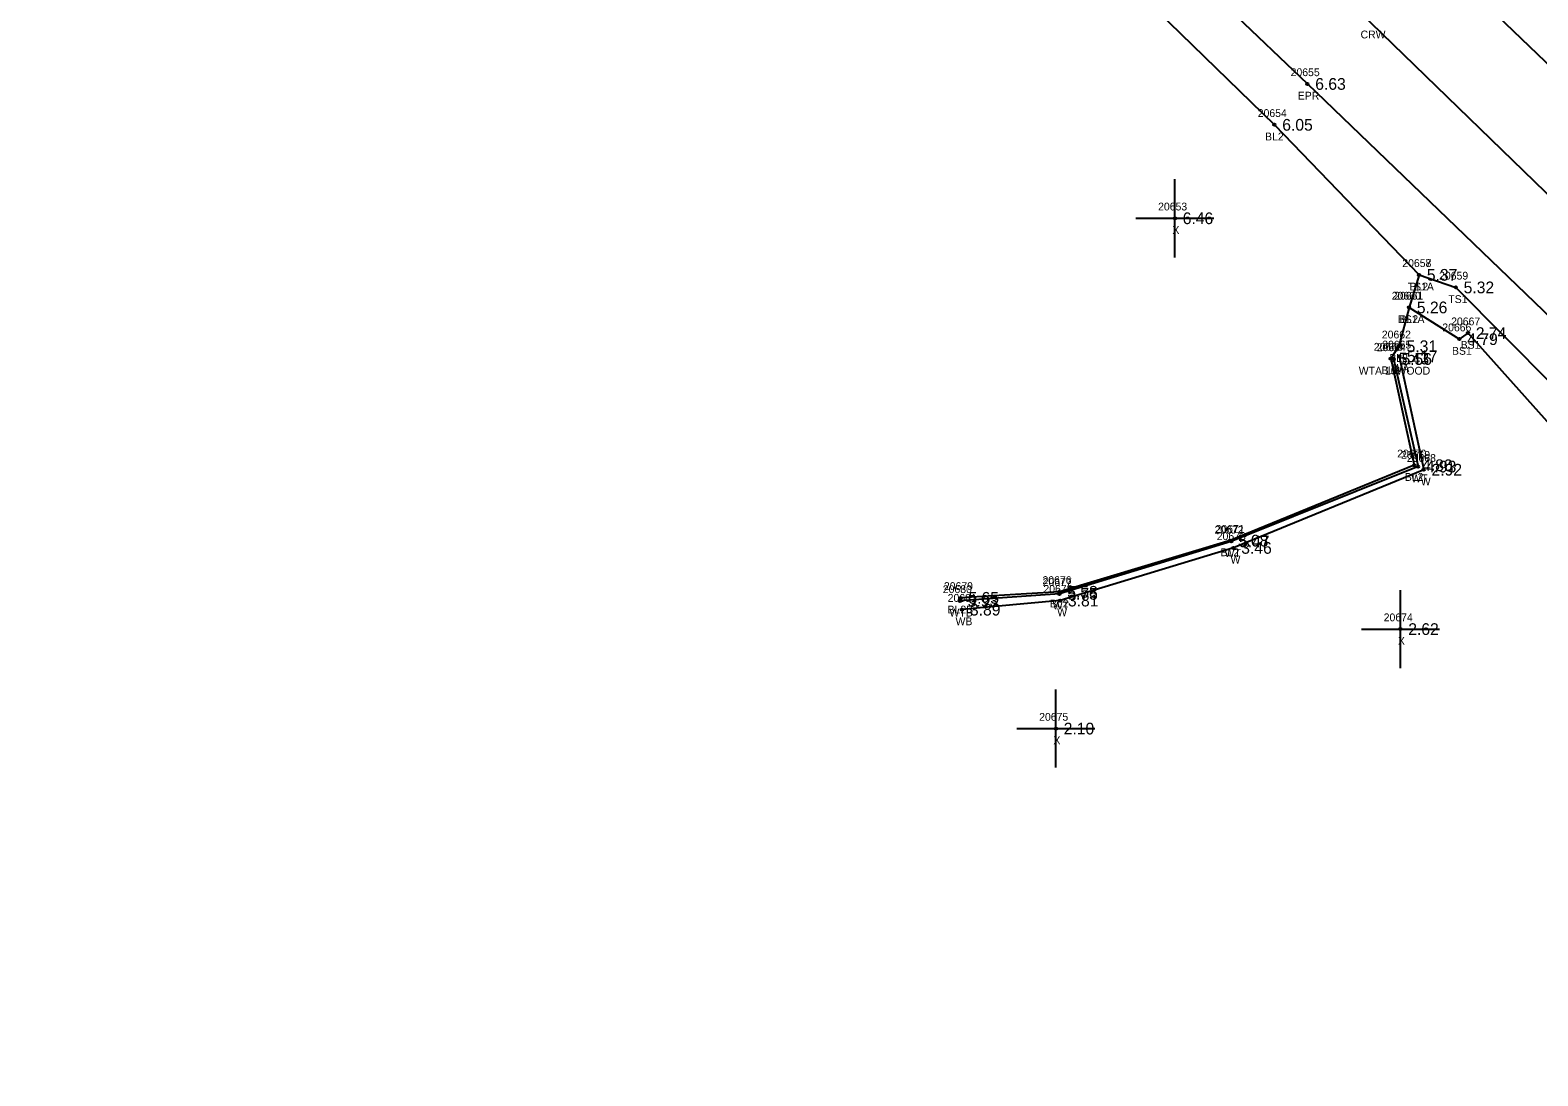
# Model space of a CAD drawing. Extents: x 2608745 to 2610333, y 641917 to 643463.
# Drawn here: x 2609084.1 to 2609277.1, y 642814 to 642947.8 of the extents above; entities that cross this region are included whole.
import ezdxf

# ---------------------------------------------------------------- set-up
doc = ezdxf.new("R2010")
doc.units = 0
for name, color, linetype in [('RD_DTM_BkLn1', 7, 'Continuous'), ('RD_DTM_BkLn2', 7, 'Continuous'), ('RD_DTM_BkLn_txCode', 7, 'Continuous'), ('RD_EX_BldgApp', 7, 'Continuous'), ('RD_EX_Misc', 7, 'Continuous'), ('RD_EX_Misc_txCode', 7, 'Continuous'), ('RD_EX_Road', 7, 'Continuous'), ('RD_EX_Road_txCode', 7, 'Continuous'), ('RD_EX_TX_Misc_ELEV', 7, 'Continuous'), ('RD_EX_TX_Road_ELEV', 7, 'Continuous'), ('RD_HC_Survey_txCode', 7, 'Continuous'), ('RD_SMD_Locator', 7, 'Continuous')]:
    doc.layers.add(name, color=color, linetype=linetype)

msp = doc.modelspace()

# ---------------------------------------------------------------- linework, layer by layer
at = {"layer": 'RD_DTM_BkLn1'}
for points in [[(2608814.73, 643373.65), (2608890.45, 643300.26), (2608962.19, 643231.31), (2609034.91, 643161.19), (2609108.48, 643089.9), (2609179.19, 643022.29), (2609255.71, 642948.78), (2609335.19, 642871.73), (2609410.7, 642798.48), (2609491.67, 642719.95), (2609518.07, 642695.15)], [(2609192.37, 642985.35), (2609243.37, 642935.72), (2609261.87, 642916.52), (2609260.59, 642912.35), (2609259.28, 642907.38), (2609258.26, 642905.81), (2609261.26, 642892.15), (2609237.69, 642882.51), (2609215.85, 642875.95), (2609203.21, 642875.18)]]:
    msp.add_lwpolyline(points, dxfattribs=at)
at = {"layer": 'RD_DTM_BkLn2'}
for points in [[(2609261.87, 642916.52), (2609266.58, 642914.91), (2609285.18, 642896.17), (2609323.43, 642858.86), (2609399.07, 642786.65), (2609450.77, 642732.34), (2609478.69, 642705.43), (2609489.94, 642696.01), (2609499.39, 642685.95), (2609506.29, 642680.17), (2609532.97, 642706.82)], [(2609260.59, 642912.35), (2609267.04, 642908.29), (2609268.14, 642909.06), (2609282.93, 642892.55), (2609320.01, 642855.03), (2609395.77, 642782.61), (2609444.33, 642725.24)], [(2609258.62, 642905.75), (2609261.74, 642891.98), (2609237.84, 642882.4), (2609215.86, 642875.69), (2609203.11, 642874.79)]]:
    msp.add_lwpolyline(points, dxfattribs=at)
at = {"layer": 'RD_EX_BldgApp'}
msp.add_lwpolyline([(2609259.33, 642906.09), (2609262.47, 642891.58), (2609238.12, 642881.57), (2609215.94, 642874.83), (2609203.4, 642873.67)], dxfattribs=at)
at = {"layer": 'RD_EX_Misc'}
for p, q in [((2609230.63, 642918.76), (2609230.63, 642928.76)), ((2609225.63, 642923.76), (2609235.63, 642923.76)), ((2609259.49, 642866.18), (2609259.49, 642876.18)), ((2609254.49, 642871.18), (2609264.49, 642871.18)), ((2609215.4, 642853.45), (2609215.4, 642863.45)), ((2609210.4, 642858.45), (2609220.4, 642858.45))]:
    msp.add_line(p, q, dxfattribs=at)
at = {"layer": 'RD_EX_Road'}
for points in [[(2608806.89, 643364.99), (2608810.18, 643361.1), (2608820.75, 643351.25), (2608881.81, 643292.24), (2608917.83, 643257.49), (2608933.21, 643242.71), (2608954.07, 643222.83), (2609026.06, 643154.19), (2609039.6, 643139.96), (2609073.88, 643106.95), (2609100.48, 643081.89), (2609124.19, 643058.87), (2609171.61, 643013.71), (2609183.19, 643002.28), (2609197.91, 642988.37), (2609247.59, 642940.95), (2609328.02, 642863.6), (2609402.61, 642790.3), (2609474.23, 642720.69), (2609483.84, 642711.58), (2609495.78, 642699.92), (2609509.81, 642686.45)], [(2609058.51, 643155.46), (2609096.06, 643119.37), (2609116.51, 643099.11), (2609162.4, 643055.35), (2609177.21, 643041.34), (2609188.35, 643030.96), (2609199.91, 643019.76), (2609205.8, 643014.04), (2609217.13, 643003.17), (2609235.83, 642983.9), (2609237.03, 642983.51), (2609256.8, 642965.04), (2609258.49, 642962.51), (2609263.65, 642957.66), (2609344.71, 642879.89), (2609418.83, 642806.19), (2609500.61, 642728.46), (2609512.38, 642716.82), (2609526.19, 642703.5)]]:
    msp.add_lwpolyline(points, dxfattribs=at)
at = {"layer": 'RD_SMD_Locator'}
for centre in [(2609247.59, 642940.95), (2609243.37, 642935.72), (2609230.63, 642923.76), (2609261.87, 642916.52), (2609261.87, 642916.52), (2609266.58, 642914.91), (2609260.59, 642912.35), (2609260.59, 642912.35), (2609268.14, 642909.06), (2609259.28, 642907.38), (2609267.04, 642908.29), (2609258.26, 642905.81), (2609258.62, 642905.75), (2609259.33, 642906.09), (2609261.26, 642892.15), (2609261.74, 642891.98), (2609262.47, 642891.58), (2609237.69, 642882.51), (2609237.84, 642882.4), (2609238.12, 642881.57), (2609203.11, 642874.79), (2609203.21, 642875.18), (2609215.85, 642875.95), (2609215.86, 642875.69), (2609215.94, 642874.83), (2609203.4, 642873.67), (2609259.49, 642871.18), (2609215.4, 642858.45)]:
    msp.add_circle(centre, 0.15, dxfattribs=at)

# ---------------------------------------------------------------- texts
at = {"layer": 'RD_DTM_BkLn_txCode'}
for s, p in [('20654', (2609241.23, 642936.72)), ('BL2', (2609242.17, 642933.72)), ('20657', (2609259.73, 642917.52)), ('20658', (2609259.73, 642917.52)), ('20659', (2609264.44, 642915.91)), ('TS1A', (2609260.42, 642914.52)), ('BL2', (2609260.66, 642914.52)), ('20660', (2609258.38, 642913.35)), ('20661', (2609258.7, 642913.35)), ('TS1', (2609265.62, 642912.91)), ('BS1A', (2609259.15, 642910.35)), ('BL2', (2609259.38, 642910.35)), ('20667', (2609265.98, 642910.06)), ('20662', (2609257.11, 642908.38)), ('20666', (2609264.85, 642909.29)), ('20663', (2609256.09, 642906.81)), ('BS1', (2609266.09, 642906.29)), ('BS1', (2609267.2, 642907.06)), ('BL2', (2609258.07, 642905.38)), ('BL2', (2609257.05, 642903.81)), ('20670', (2609259.08, 642893.15)), ('BL2', (2609260.05, 642890.15)), ('20671', (2609235.83, 642883.51)), ('BL2', (2609236.48, 642880.51)), ('20679', (2609201.07, 642876.18)), ('20676', (2609213.68, 642876.95)), ('BL2', (2609214.64, 642873.95)), ('BL2B', (2609201.54, 642873.18))]:
    msp.add_text(s, height=1, dxfattribs=at).set_placement(p)
at = {"layer": 'RD_EX_Misc_txCode'}
for s, p in [('20653', (2609228.48, 642924.76)), ('X', (2609230.31, 642921.76)), ('20664', (2609256.45, 642906.75)), ('20665', (2609257.16, 642907.09)), ('WTA 16WOOD', (2609254.16, 642903.75)), ('WA', (2609258.47, 642904.09)), ('20669', (2609259.57, 642892.98)), ('20668', (2609260.31, 642892.58)), ('WT', (2609260.88, 642889.98)), ('W', (2609262.1, 642889.58)), ('20672', (2609235.69, 642883.4)), ('20673', (2609235.98, 642882.57)), ('WT', (2609236.98, 642880.4)), ('W', (2609237.75, 642879.57)), ('20680', (2609200.93, 642875.79)), ('20677', (2609213.71, 642876.69)), ('20678', (2609213.8, 642875.83)), ('20681', (2609201.55, 642874.67)), ('WT', (2609215, 642873.69)), ('WTB', (2609201.78, 642872.79)), ('WB', (2609202.56, 642871.67)), ('W', (2609215.57, 642872.83)), ('20674', (2609257.35, 642872.18)), ('X', (2609259.17, 642869.18)), ('20675', (2609213.26, 642859.45)), ('X', (2609215.08, 642856.45))]:
    msp.add_text(s, height=1, dxfattribs=at).set_placement(p)
at = {"layer": 'RD_EX_Road_txCode'}
for s, p in [('20655', (2609245.44, 642941.95)), ('EPR', (2609246.36, 642938.95))]:
    msp.add_text(s, height=1, dxfattribs=at).set_placement(p)
at = {"layer": 'RD_EX_TX_Misc_ELEV'}
for s, p in [('6.05', (2609244.37, 642934.97)), ('6.46', (2609231.63, 642923.01)), ('5.37', (2609262.87, 642915.77)), ('5.37', (2609262.87, 642915.77)), ('5.32', (2609267.58, 642914.16)), ('5.26', (2609261.59, 642911.6)), ('5.26', (2609261.59, 642911.6)), ('2.74', (2609269.14, 642908.31)), ('5.31', (2609260.28, 642906.63)), ('4.79', (2609268.04, 642907.54)), ('5.43', (2609259.26, 642905.06)), ('5.56', (2609259.62, 642905)), ('5.17', (2609260.33, 642905.34)), ('4.80', (2609262.26, 642891.4)), ('4.93', (2609262.74, 642891.23)), ('2.92', (2609263.47, 642890.83)), ('5.08', (2609238.69, 642881.76)), ('5.47', (2609238.84, 642881.65)), ('3.46', (2609239.12, 642880.82)), ('5.58', (2609216.85, 642875.2)), ('5.75', (2609216.86, 642874.94)), ('5.93', (2609204.11, 642874.04)), ('5.65', (2609204.21, 642874.43)), ('3.89', (2609204.4, 642872.92)), ('3.81', (2609216.94, 642874.08)), ('2.62', (2609260.49, 642870.43)), ('2.10', (2609216.4, 642857.7))]:
    msp.add_text(s, height=1.5, dxfattribs=at).set_placement(p)
at = {"layer": 'RD_EX_TX_Road_ELEV'}
msp.add_text('6.63', height=1.5, dxfattribs=at).set_placement((2609248.59, 642940.2))
at = {"layer": 'RD_HC_Survey_txCode'}
msp.add_text('CRW', height=1, dxfattribs=at).set_placement((2609254.39, 642946.78))

doc.saveas('drawing.dxf')
